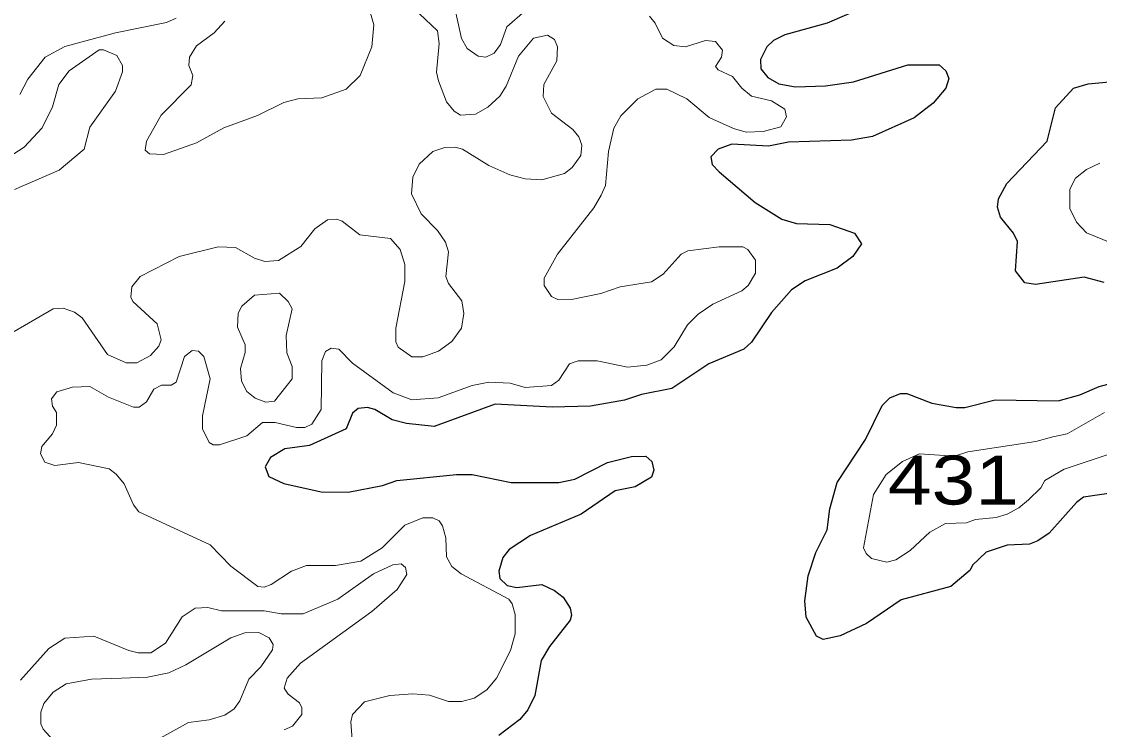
# Model space of a CAD drawing. Extents: x 577 to 602.9, y 7483.8 to 7511.6.
# Drawn here: x 597.429 to 599.19, y 7500.722 to 7501.879 of the extents above; entities that cross this region are included whole.
import ezdxf
from ezdxf.enums import TextEntityAlignment as Align

# ---------------------------------------------------------------- set-up
doc = ezdxf.new("R2010")
doc.units = 0
doc.header["$LTSCALE"] = 0.032
doc.layers.add('1', color=7, linetype='Continuous', lineweight=25)
doc.layers.add('2', color=7, linetype='Continuous', lineweight=13)
doc.layers.add('61', color=7, linetype='Continuous')

msp = doc.modelspace()

# ---------------------------------------------------------------- linework, layer by layer
at = {"layer": '1'}
for points in [[(598.8326, 7501.9138), (598.7451, 7501.8764), (598.676, 7501.8573), (598.6577, 7501.8478)], [(598.6577, 7501.8478), (598.6465, 7501.8374), (598.6362, 7501.8168), (598.637, 7501.8016), (598.6481, 7501.7873), (598.6664, 7501.777), (598.6935, 7501.7722), (598.7428, 7501.7738), (598.7881, 7501.7802), (598.8771, 7501.808), (598.928, 7501.808), (598.9392, 7501.7985), (598.9439, 7501.7857), (598.9392, 7501.7698), (598.9185, 7501.7452), (598.8875, 7501.7213), (598.8191, 7501.6911), (598.7849, 7501.6848), (598.6823, 7501.6816), (598.6497, 7501.6752), (598.5893, 7501.6784), (598.567, 7501.6704), (598.5551, 7501.6577), (598.5575, 7501.645), (598.5686, 7501.6331), (598.6275, 7501.583), (598.6712, 7501.5559), (598.695, 7501.5488), (598.7499, 7501.5472), (598.7897, 7501.5329), (598.8016, 7501.5154), (598.7873, 7501.4947), (598.7618, 7501.4756), (598.7094, 7501.4549), (598.6871, 7501.4406), (598.6545, 7501.4033), (598.6219, 7501.3548), (598.6092, 7501.3436), (598.5519, 7501.3198), (598.4915, 7501.2792), (598.4422, 7501.2697), (598.4143, 7501.2601), (598.3587, 7501.2506), (598.2959, 7501.249), (598.2028, 7501.2538), (598.1034, 7501.2172), (598.0581, 7501.222), (598.035, 7501.2283), (598.0064, 7501.245), (597.9945, 7501.2482), (597.9794, 7501.2466), (597.9698, 7501.2387), (597.9595, 7501.2132), (597.8999, 7501.1862), (597.8593, 7501.1806), (597.8363, 7501.1663), (597.8275, 7501.1512), (597.8331, 7501.1353), (597.8577, 7501.1242), (597.919, 7501.1106), (597.9627, 7501.1098), (598.0191, 7501.121), (598.0422, 7501.1289), (598.14, 7501.1385), (598.1655, 7501.1385), (598.2291, 7501.1257), (598.307, 7501.1257), (598.3332, 7501.1313), (598.3865, 7501.1583), (598.4255, 7501.1679), (598.4493, 7501.1687), (598.4589, 7501.1599), (598.4621, 7501.1456), (598.4581, 7501.1345), (598.4318, 7501.1186), (598.3992, 7501.1122), (598.3436, 7501.0741), (598.2609, 7501.0391), (598.2259, 7501.016), (598.2156, 7501.0033), (598.2092, 7500.981), (598.2108, 7500.9691), (598.2227, 7500.9572), (598.2386, 7500.954), (598.2792, 7500.9588), (598.2998, 7500.9492), (598.3142, 7500.9381), (598.3253, 7500.9206), (598.3277, 7500.9087), (598.3253, 7500.9007), (598.2919, 7500.8578), (598.2784, 7500.8347), (598.268, 7500.7775), (598.2561, 7500.7544), (598.2434, 7500.7385), (598.2092, 7500.7123)], [(599.1976, 7501.4526), (599.165, 7501.4613), (599.0855, 7501.4494), (599.068, 7501.4518), (599.0529, 7501.4716), (599.0561, 7501.5194), (599.0497, 7501.5329), (599.0282, 7501.5591), (599.0234, 7501.5758), (599.025, 7501.5893), (599.0386, 7501.614), (599.1046, 7501.6832), (599.1181, 7501.738), (599.1475, 7501.7698), (599.1714, 7501.777), (599.2063, 7501.7802)], [(599.2461, 7501.1138), (599.1642, 7501.1019), (599.1523, 7501.0931), (599.1077, 7501.043), (599.0894, 7501.0303), (599.0759, 7501.0248), (599.0394, 7501.0232), (599.0052, 7501.012), (598.9829, 7500.9906), (598.9789, 7500.9826), (598.9471, 7500.9556), (598.866, 7500.9341), (598.8095, 7500.8951), (598.7666, 7500.8753), (598.7388, 7500.8689), (598.7276, 7500.8745), (598.7109, 7500.9055), (598.7086, 7500.9325), (598.7141, 7500.9731), (598.7268, 7501.0112), (598.7451, 7501.0486), (598.7499, 7501.0828), (598.7618, 7501.1257), (598.808, 7501.1957), (598.835, 7501.2514), (598.8477, 7501.2641), (598.8652, 7501.2713), (598.8755, 7501.2713), (598.9161, 7501.2554), (598.9559, 7501.2482), (598.9702, 7501.2482), (599.0195, 7501.2609), (599.1228, 7501.2593), (599.1578, 7501.2689), (599.1896, 7501.2824), (599.2668, 7501.3031)]]:
    msp.add_lwpolyline(points, dxfattribs=at)
at = {"layer": '2'}
for points in [[(598.2521, 7501.8963), (598.2219, 7501.87), (598.2116, 7501.8414), (598.2012, 7501.8271), (598.1877, 7501.8207), (598.175, 7501.8223), (598.1575, 7501.835), (598.148, 7501.8509), (598.1257, 7501.9527)], [(597.7615, 7501.8796), (597.744, 7501.8605), (597.7154, 7501.839), (597.7035, 7501.8207), (597.7027, 7501.8072), (597.709, 7501.7905), (597.7066, 7501.7754), (597.6573, 7501.7261), (597.6335, 7501.6832), (597.6311, 7501.6688), (597.6383, 7501.6625), (597.6613, 7501.6617), (597.7154, 7501.6808), (597.7599, 7501.7054), (597.8148, 7501.7253), (597.8577, 7501.7468), (597.8808, 7501.7523), (597.9197, 7501.7539), (597.9595, 7501.7682), (597.9826, 7501.7905), (598.0016, 7501.8374), (598.0048, 7501.8732), (597.9937, 7501.9114)], [(598.0796, 7501.8915), (598.109, 7501.8637), (598.1114, 7501.843), (598.1074, 7501.7961), (598.1106, 7501.7818), (598.1233, 7501.7476), (598.136, 7501.7325), (598.1464, 7501.7261), (598.171, 7501.7277), (598.1909, 7501.7388), (598.2108, 7501.7571), (598.2211, 7501.773), (598.241, 7501.8223), (598.2656, 7501.8517), (598.2887, 7501.8565), (598.2998, 7501.8494), (598.3046, 7501.8374), (598.3038, 7501.8144), (598.2823, 7501.7762), (598.2816, 7501.7563), (598.2951, 7501.7293), (598.3301, 7501.7022), (598.3396, 7501.6903), (598.3444, 7501.6768), (598.3428, 7501.6601), (598.3285, 7501.6402), (598.3165, 7501.6307), (598.2792, 7501.6203), (598.2521, 7501.6219), (598.2267, 7501.6283), (598.1925, 7501.6434), (598.1496, 7501.6704), (598.1376, 7501.6736), (598.1209, 7501.6728), (598.101, 7501.6665), (598.0788, 7501.6458), (598.0684, 7501.6243), (598.0661, 7501.5973), (598.082, 7501.5647), (598.109, 7501.5376), (598.1217, 7501.5186), (598.1265, 7501.5027), (598.1225, 7501.4621), (598.1265, 7501.451), (598.1488, 7501.4223), (598.1519, 7501.4017), (598.148, 7501.3778), (598.1321, 7501.3563), (598.1106, 7501.3404), (598.0851, 7501.3309), (598.0669, 7501.3309), (598.0446, 7501.3468), (598.0406, 7501.3555), (598.0406, 7501.3778), (598.0557, 7501.4541), (598.0557, 7501.482), (598.0478, 7501.5066), (598.0319, 7501.5241), (597.9818, 7501.5305), (597.9531, 7501.5528), (597.9436, 7501.5559), (597.9293, 7501.5551), (597.9086, 7501.54), (597.8856, 7501.5114)], [(597.5826, 7501.8605), (597.6661, 7501.8772), (597.682, 7501.8843)], [(597.8227, 7501.2235), (597.8434, 7501.2235), (597.8784, 7501.2156), (597.8919, 7501.2156), (597.9038, 7501.2212), (597.919, 7501.245), (597.9197, 7501.3245), (597.9261, 7501.3396), (597.9349, 7501.3452), (597.9476, 7501.3436), (597.9698, 7501.3206), (598.0366, 7501.2721), (598.0669, 7501.2609), (598.1098, 7501.2641), (598.1655, 7501.284), (598.1925, 7501.2895), (598.2275, 7501.288), (598.2521, 7501.2808), (598.2951, 7501.284), (598.307, 7501.2927), (598.3245, 7501.3198), (598.3388, 7501.3245), (598.3698, 7501.3245), (598.4191, 7501.3142), (598.4509, 7501.3174), (598.474, 7501.3261), (598.4955, 7501.3476), (598.5169, 7501.3834), (598.5344, 7501.4009), (598.5583, 7501.4168), (598.606, 7501.439), (598.6163, 7501.4478), (598.6282, 7501.4677), (598.6282, 7501.4891), (598.6155, 7501.5066), (598.6076, 7501.5106), (598.5686, 7501.5106), (598.5177, 7501.5042), (598.5066, 7501.4987), (598.4772, 7501.4661), (598.4581, 7501.4534), (598.4072, 7501.4454), (598.3754, 7501.4343), (598.3277, 7501.4247), (598.3062, 7501.4239), (598.2951, 7501.4295), (598.2831, 7501.4478), (598.2831, 7501.4597), (598.3046, 7501.4987), (598.3642, 7501.5742), (598.3762, 7501.5949), (598.3833, 7501.6108), (598.3881, 7501.6665), (598.3969, 7501.7046), (598.408, 7501.7245), (598.4358, 7501.7523), (598.4652, 7501.7682), (598.4835, 7501.7682), (598.5161, 7501.7523), (598.5527, 7501.7221), (598.5925, 7501.7038), (598.6131, 7501.6983), (598.641, 7501.6991), (598.6696, 7501.707), (598.6791, 7501.7229), (598.676, 7501.7356), (598.6545, 7501.7492), (598.6219, 7501.7571), (598.606, 7501.7698), (598.5909, 7501.7889), (598.567, 7501.8001), (598.563, 7501.8056), (598.5726, 7501.8207), (598.5742, 7501.8319), (598.563, 7501.8462), (598.5463, 7501.8478), (598.5137, 7501.8374), (598.4947, 7501.8398), (598.4764, 7501.8517), (598.4644, 7501.8764), (598.4549, 7501.8875)], [(597.4267, 7501.7595), (597.4395, 7501.7849), (597.4681, 7501.8207), (597.4999, 7501.8382), (597.5826, 7501.8605)], [(597.418, 7501.6044), (597.4911, 7501.6362), (597.5317, 7501.6704), (597.5412, 7501.7062), (597.5826, 7501.7651), (597.5945, 7501.7969), (597.5945, 7501.8072), (597.585, 7501.8231), (597.5635, 7501.8327), (597.5564, 7501.8327), (597.507, 7501.7985), (597.4904, 7501.7762), (597.48, 7501.7396), (597.4633, 7501.7054), (597.4339, 7501.6736), (597.3965, 7501.6498)], [(599.2636, 7501.4947), (599.169, 7501.5337), (599.1523, 7501.5512), (599.1419, 7501.5734), (599.1419, 7501.6052), (599.1507, 7501.6227), (599.169, 7501.637), (599.1904, 7501.6474)], [(597.8856, 7501.5114), (597.849, 7501.4883), (597.8267, 7501.4868), (597.81, 7501.4923), (597.779, 7501.5098), (597.7504, 7501.5106), (597.6868, 7501.4947), (597.6231, 7501.4621), (597.6096, 7501.4454), (597.608, 7501.4287), (597.6112, 7501.4215), (597.651, 7501.385), (597.6573, 7501.3587), (597.6534, 7501.3484), (597.6398, 7501.3333), (597.6176, 7501.3214), (597.6001, 7501.3214), (597.5699, 7501.3349), (597.5285, 7501.3945), (597.5158, 7501.4041), (597.4975, 7501.4104), (597.4808, 7501.4096), (597.4172, 7501.3722)], [(597.9698, 7500.6979), (597.9675, 7500.7345), (597.9698, 7500.7464), (597.9897, 7500.7671), (598.0311, 7500.7775), (598.0684, 7500.7806), (598.0955, 7500.7783), (598.1265, 7500.7679), (598.1488, 7500.7679), (598.1686, 7500.7735), (598.1893, 7500.787), (598.2052, 7500.8061), (598.2283, 7500.8514), (598.2354, 7500.8784), (598.2354, 7500.9102), (598.2307, 7500.9277), (598.2251, 7500.9349), (598.1472, 7500.9762), (598.1321, 7500.9882), (598.1233, 7501.0041), (598.1225, 7501.0351), (598.1169, 7501.055), (598.1114, 7501.0629), (598.101, 7501.0677), (598.0851, 7501.0677), (598.0557, 7501.0558), (598.0183, 7501.0192), (597.9834, 7500.9969), (597.942, 7500.9898), (597.8951, 7500.9898), (597.8704, 7500.981), (597.837, 7500.9588), (597.8259, 7500.9548), (597.8156, 7500.9556), (597.771, 7500.989), (597.7377, 7501.024), (597.6208, 7501.078), (597.612, 7501.0892), (597.5969, 7501.1234), (597.5842, 7501.1393), (597.5723, 7501.148), (597.5222, 7501.1583), (597.484, 7501.1536), (597.4673, 7501.1591), (597.4601, 7501.1727), (597.4625, 7501.1846), (597.48, 7501.2053), (597.4864, 7501.2196), (597.4864, 7501.2402), (597.48, 7501.2506), (597.4784, 7501.2625), (597.4872, 7501.2736), (597.5126, 7501.2816), (597.5412, 7501.2824), (597.5715, 7501.2649), (597.612, 7501.249), (597.6216, 7501.249), (597.6335, 7501.2577), (597.6454, 7501.2784), (597.6581, 7501.2848), (597.674, 7501.2848), (597.682, 7501.2895), (597.6955, 7501.3317), (597.7082, 7501.3412), (597.7186, 7501.3404), (597.7273, 7501.3317), (597.7377, 7501.2951), (597.7249, 7501.2347), (597.7249, 7501.2132), (597.7361, 7501.1909), (597.7424, 7501.187), (597.7528, 7501.187), (597.7973, 7501.2021), (597.8227, 7501.2235)], [(599.2175, 7501.1758), (599.1324, 7501.1472), (599.1006, 7501.1289), (599.0942, 7501.117), (599.0739, 7501.0972), (599.0584, 7501.0844), (599.0394, 7501.0741), (599.0211, 7501.0685), (598.9877, 7501.0653), (598.9726, 7501.0597), (598.9384, 7501.0589), (598.9129, 7501.0446), (598.8811, 7501.0144), (598.8573, 7500.9993), (598.8429, 7500.9953), (598.8175, 7501.0017), (598.8088, 7501.0096), (598.8048, 7501.0192), (598.8207, 7501.1059), (598.8414, 7501.1385), (598.8684, 7501.1599), (598.8962, 7501.1727), (598.9535, 7501.1687), (598.9749, 7501.1758), (599.0862, 7501.1926), (599.1137, 7501.2004), (599.1372, 7501.2053), (599.1984, 7501.2402)], [(597.4275, 7500.8029), (597.4737, 7500.8546), (597.4999, 7500.8713), (597.5476, 7500.8745), (597.6049, 7500.8514), (597.62, 7500.8474), (597.6406, 7500.8474), (597.6645, 7500.8633), (597.6915, 7500.9063), (597.713, 7500.9206), (597.7337, 7500.9214), (597.7559, 7500.9158), (597.8259, 7500.9158), (597.8537, 7500.911), (597.8895, 7500.911), (597.946, 7500.9349), (598.004, 7500.9762), (598.0358, 7500.9914), (598.0494, 7500.9929), (598.0565, 7500.9866), (598.0589, 7500.9755), (598.043, 7500.9508), (598.0016, 7500.915), (597.8848, 7500.8307), (597.8633, 7500.8061), (597.8585, 7500.7894), (597.8649, 7500.7798), (597.8832, 7500.7655), (597.8871, 7500.7576), (597.8871, 7500.7464), (597.872, 7500.7274), (597.8585, 7500.7218)], [(597.4872, 7500.6979), (597.4649, 7500.7226), (597.4609, 7500.7313), (597.4609, 7500.7504), (597.4657, 7500.7647), (597.4808, 7500.783), (597.5023, 7500.7965), (597.5436, 7500.8045), (597.5929, 7500.8061), (597.6351, 7500.8077), (597.6701, 7500.8148), (597.6979, 7500.8276), (597.771, 7500.8721), (597.7941, 7500.88), (597.8172, 7500.8808), (597.8339, 7500.8721), (597.8402, 7500.8609), (597.8394, 7500.8522), (597.8203, 7500.8244), (597.8005, 7500.8045), (597.7862, 7500.7687), (597.7766, 7500.756), (597.7615, 7500.7456), (597.7361, 7500.7377), (597.7019, 7500.7337), (597.6462, 7500.7027)]]:
    msp.add_lwpolyline(points, dxfattribs=at)
msp.add_lwpolyline([(597.8625, 7501.3373), (597.8712, 7501.315), (597.8712, 7501.2951), (597.8426, 7501.2585), (597.8283, 7501.2569), (597.8108, 7501.2633), (597.7973, 7501.2744), (597.7885, 7501.2911), (597.787, 7501.3118), (597.7949, 7501.3381), (597.7949, 7501.3508), (597.7822, 7501.3794), (597.783, 7501.4025), (597.7893, 7501.4136), (597.81, 7501.4319), (597.8506, 7501.4351), (597.8649, 7501.4215), (597.8712, 7501.4096), (597.8617, 7501.3659)], close=True, dxfattribs=at)

# ---------------------------------------------------------------- texts
at = {"layer": '61', "width": 1.2}
msp.add_text('431', height=0.08, dxfattribs=at).set_placement((598.9515, 7501.0897), align=Align.CENTER)

doc.saveas('drawing.dxf')
